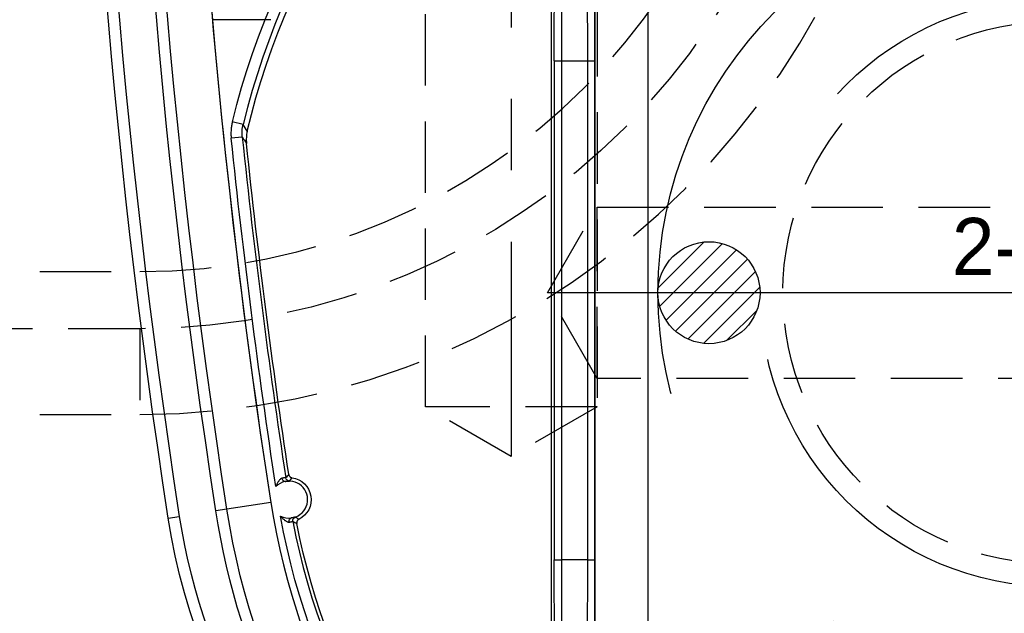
# Model space of a CAD drawing. Extents: x 2651 to 7771, y -1163 to 1075.
# Tile 312 of 490: x 5229 to 5264, y 44 to 65. Entities that reach past the tile are written whole.
import ezdxf

# ---------------------------------------------------------------- set-up
doc = ezdxf.new("R2010")
doc.units = 0
doc.header["$LTSCALE"] = 10
for name, pattern in [('CENTER', [2, 1.25, -0.25, 0.25, -0.25]), ('CNSCEN', [17, 15, -1, 0, -1]), ('CNSHID', [4, 3, -1]), ('HIDDEN', [0.375, 0.25, -0.125])]:
    doc.linetypes.add(name, pattern=pattern)
doc.layers.get('0').update_dxf_attribs({"linetype": 'CONTINUOUS'})
doc.layers.get('Defpoints').update_dxf_attribs({"linetype": 'CONTINUOUS'})
for name, color, linetype in [('1', 7, 'CONTINUOUS'), ('15', 7, 'CONTINUOUS'), ('9', 3, 'CONTINUOUS'), ('97', 7, 'CONTINUOUS'), ('COOL', 150, 'HIDDEN'), ('DIM', 3, 'CONTINUOUS'), ('WL1-HL', 4, 'CNSHID'), ('WOR1-CL', 1, 'CNSCEN'), ('WOR1-DL', 7, 'CONTINUOUS')]:
    doc.layers.add(name, color=color, linetype=linetype)
doc.styles.add('china', font='txt')
doc.styles.get("Standard").update_dxf_attribs({"font": 'romans.shx'})
doc.dimstyles.new('MM& INCH5', dxfattribs={"dimtxt": 5, "dimasz": 2.5, "dimexe": 1, "dimexo": 0.5, "dimtad": 0, "dimrnd": 1.38778e-17, "dimzin": 9, "dimdsep": 46, "dimtxsty": 'Standard', "dimblk": 'CLOSED', "dimcen": 0, "dimclrd": 3, "dimclre": 3, "dimclrt": 3, "dimazin": 2, "dimtfac": 0.75, "dimtofl": 0, "dimtmove": 0, "dimatfit": 3, "dimfxl": 0, "dimtolj": 1, "dimarcsym": 0})

# ---------------------------------------------------------------- blocks, each defined once
blk = doc.blocks.new('DFSF')
at = {"layer": '1', "color": 252, "linetype": 'Continuous'}
for p, q in [((1248.7, 508.535), (1248.7, 464.141)), ((1250.561, 464.655), (1250.561, 508.008)), ((1247.278, 495.113), (1247.278, 477.638)), ((1247.278, 495.113), (1247.537, 495.113)), ((1247.537, 495.113), (1248.434, 495.113)), ((1247.537, 477.638), (1247.537, 495.113)), ((1248.434, 495.113), (1248.434, 477.638)), ((1248.434, 495.113), (1248.693, 495.113)), ((1248.693, 477.638), (1248.693, 495.113)), ((1236.39, 492.885), (1236.013, 492.977)), ((1236.36, 492.444), (1235.974, 492.403)), ((1237.358, 479.65), (1235.822, 479.412)), ((1233.774, 479.096), (1234.158, 479.155)), ((1235.822, 479.412), (1235.438, 479.353)), ((1247.278, 477.638), (1247.537, 477.638)), ((1248.434, 477.638), (1247.537, 477.638)), ((1248.434, 477.638), (1248.693, 477.638))]:
    blk.add_line(p, q, dxfattribs=at)
at = {"layer": '1', "color": 7, "linetype": 'Continuous'}
blk.add_line((1247.177, 464.844), (1247.177, 508.076), dxfattribs=at)
at = {"layer": '1', "color": 110, "linetype": 'Continuous'}
blk.add_line((1237.365, 496.554), (1235.315, 496.554), dxfattribs=at)
at = {"layer": '1', "color": 7, "linetype": 'Continuous', "extrusion": (0, 0, -1)}
for centre, radius, start, end in [((-1491.861, 518.994), 261.153, 351.21206, 8.78794), ((-1491.861, 518.994), 259.08, 351.21206, 8.78794), ((-1262.44, 486.516), 26.62, 13.3184, 54.4749), ((-1491.861, 518.994), 256.753, 351.40512, 354.0132), ((-1237.998, 479.749), 0.772, 97.6644, 243.8079), ((-1261.426, 483.37), 25.908, 270, 351.2121), ((-1255.537, 482.46), 22.022, 296.3658, 351.2121), ((-1261.426, 483.37), 23.581, 307.8157, 349.1097)]:
    blk.add_arc(centre, radius, start, end, dxfattribs=at)
at = {"layer": '1', "color": 252, "linetype": 'Continuous'}
for centre, radius, start, end in [((1491.861, 518.994), 260.764, 171.21246, 188.78794), ((1491.861, 518.994), 257.526, 171.21206, 188.78794), ((1262.44, 486.516), 26.817, 124.5825, 166.2604), ((1491.861, 518.994), 256.876, 185.93261, 188.61664), ((1261.426, 483.37), 24.354, 188.7879, 270), ((1255.537, 482.46), 21.633, 188.7879, 231.9655), ((1261.426, 483.37), 23.704, 190.6489, 233.164)]:
    blk.add_arc(centre, radius, start, end, dxfattribs=at)
at = {"layer": '1', "color": 252, "linetype": 'Continuous', "extrusion": (0, 0, -1)}
for centre, radius, start, end in [((-1491.861, 518.994), 259.469, 351.21206, 8.78794), ((-1262.44, 486.516), 27.205, 13.7396, 55.4175), ((-1491.861, 518.994), 257.265, 351.32783, 354.06739), ((-1261.426, 483.37), 26.297, 316.9545, 351.2121), ((-1261.426, 483.37), 24.093, 306.836, 349.9667)]:
    blk.add_arc(centre, radius, start, end, dxfattribs=at)
at = {"layer": '1', "color": 110, "linetype": 'Continuous'}
for centre, radius, start, end in [((1491.861, 518.994), 257.526, 180, 188.78794), ((1261.426, 483.37), 24.354, 188.7879, 270)]:
    blk.add_arc(centre, radius, start, end, dxfattribs=at)
at = {"layer": '1', "color": 7, "linetype": 'Continuous'}
for start, end in [(102.0087, 135.4131), (276.418, 102.0087), (242.7301, 276.418)]:
    blk.add_arc((1237.998, 479.749), 0.648, start, end, dxfattribs=at)
at = {"layer": '1', "color": 252, "linetype": 'Continuous', "extrusion": (0, 0, -1)}
for centre, major_axis, ratio, start_param, end_param in [((1247.393, 495.113), (0, 13.213), 0.008727, 4.712389, 6.283185), ((1238.012, 480.528), (0.0975, -0.0853), 0.999984, 0.869298, 2.272295), ((1238.257, 479.014), (-0.065, -0.112), 0.999983, 0.861915, 2.279678), ((1247.393, 477.638), (0, 13.213), 0.008727, 3.287327, 4.712389)]:
    blk.add_ellipse(centre, major_axis=major_axis, ratio=ratio, start_param=start_param, end_param=end_param, dxfattribs=at)
at = {"layer": '1', "color": 7, "linetype": 'Continuous', "extrusion": (0, 0, -1)}
for centre, major_axis, ratio, start_param, end_param in [((1247.652, 495.113), (0, 12.954), 0.008901, 4.712389, 6.283185), ((1237.837, 480.509), (-0.027, 0.127), 0.659458, 3.147397, 4.754006), ((1238.085, 478.976), (-0.014, 0.129), 0.659067, 4.660995, 6.277384), ((1247.652, 477.638), (0, 12.954), 0.008901, 3.287327, 4.712389)]:
    blk.add_ellipse(centre, major_axis=major_axis, ratio=ratio, start_param=start_param, end_param=end_param, dxfattribs=at)
at = {"layer": '1', "color": 252, "linetype": 'Continuous'}
for points in [[(1248.693, 495.113), (1248.693, 502.853), (1248.622, 508.326), (1248.52, 508.326)], [(1248.52, 464.425), (1248.622, 464.425), (1248.693, 469.898), (1248.693, 477.638)]]:
    blk.add_rational_spline(points, [1, 0.804737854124, 0.804737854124, 1], degree=3, dxfattribs=at)
for points, knots in [([(1248.261, 508.067), (1248.265, 508.062), (1248.272, 508.052), (1248.283, 507.973), (1248.293, 507.853), (1248.303, 507.693), (1248.312, 507.498), (1248.321, 507.273), (1248.329, 507.023), (1248.337, 506.752), (1248.344, 506.464), (1248.351, 506.164), (1248.358, 505.854), (1248.364, 505.539), (1248.369, 505.221), (1248.375, 504.903), (1248.379, 504.589), (1248.387, 504.033), (1248.397, 503.181), (1248.408, 501.97), (1248.418, 500.68), (1248.425, 499.332), (1248.43, 497.943), (1248.433, 496.532), (1248.434, 495.585), (1248.434, 495.113)], [0, 0, 0, 0, 0.0407, 0.080141, 0.118322, 0.155244, 0.190907, 0.225311, 0.258455, 0.29034, 0.320965, 0.350331, 0.378438, 0.405284, 0.430872, 0.4552, 0.478268, 0.500077, 0.57338, 0.646055, 0.718101, 0.789518, 0.860307, 0.930468, 1, 1, 1, 1]), ([(1248.434, 477.638), (1248.434, 477.366), (1248.434, 476.82), (1248.433, 476.002), (1248.431, 475.184), (1248.429, 474.371), (1248.425, 473.566), (1248.422, 472.772), (1248.417, 471.994), (1248.412, 471.235), (1248.406, 470.5), (1248.399, 469.791), (1248.392, 469.113), (1248.384, 468.465), (1248.374, 467.828), (1248.364, 467.194), (1248.351, 466.569), (1248.337, 465.979), (1248.32, 465.456), (1248.302, 465.036), (1248.283, 464.742), (1248.269, 464.704), (1248.261, 464.684)], [0, 0, 0, 0, 0.040106, 0.080497, 0.121172, 0.162132, 0.203376, 0.244905, 0.286718, 0.328816, 0.371198, 0.413866, 0.456817, 0.500054, 0.544668, 0.594393, 0.649226, 0.709168, 0.774218, 0.844374, 0.919635, 1, 1, 1, 1])]:
    blk.add_open_spline(points, degree=3, knots=knots, dxfattribs=at)
for points in [[(1236.013, 492.977), (1236.001, 492.93), (1235.983, 492.835), (1235.967, 492.692), (1235.963, 492.548), (1235.969, 492.452), (1235.974, 492.403)], [(1236.535, 492.648), (1236.487, 492.728), (1236.439, 492.807), (1236.39, 492.885)], [(1236.36, 492.444), (1236.409, 492.368), (1236.458, 492.292), (1236.508, 492.215)], [(1237.991, 480.623), (1237.973, 480.605), (1237.937, 480.567), (1237.902, 480.528), (1237.884, 480.508)], [(1238.01, 480.398), (1238.039, 480.438), (1238.07, 480.477), (1238.101, 480.514)], [(1238.13, 478.99), (1238.153, 478.977), (1238.2, 478.951), (1238.246, 478.927), (1238.269, 478.915)], [(1238.339, 479.056), (1238.297, 479.081), (1238.256, 479.107), (1238.214, 479.136)]]:
    blk.add_open_spline(points, degree=3, dxfattribs=at)
at = {"layer": '1', "color": 7, "linetype": 'Continuous'}
for points, knots in [([(1236.36, 492.444), (1236.356, 492.481), (1236.352, 492.555), (1236.355, 492.665), (1236.363, 492.739), (1236.371, 492.794), (1236.375, 492.812), (1236.382, 492.849), (1236.386, 492.867), (1236.39, 492.885)], [0, 0, 0, 0, 0.25, 0.5, 0.75, 0.75, 0.875, 0.875, 1, 1, 1, 1]), ([(1237.991, 480.623), (1237.992, 480.616), (1237.995, 480.602), (1238, 480.59), (1238.005, 480.581), (1238.007, 480.577), (1238.01, 480.571), (1238.016, 480.563), (1238.023, 480.555), (1238.03, 480.548), (1238.033, 480.545), (1238.038, 480.541), (1238.046, 480.534), (1238.055, 480.529), (1238.064, 480.525), (1238.068, 480.523), (1238.074, 480.52), (1238.084, 480.517), (1238.094, 480.515), (1238.101, 480.514)], [0, 0, 0, 0, 0.125, 0.25, 0.25, 0.3125, 0.3125, 0.375, 0.5, 0.5, 0.5625, 0.5625, 0.625, 0.75, 0.75, 0.8125, 0.8125, 0.875, 1, 1, 1, 1]), ([(1237.753, 480.496), (1237.748, 480.495), (1237.744, 480.494), (1237.739, 480.492), (1237.731, 480.489), (1237.722, 480.483), (1237.714, 480.478), (1237.71, 480.475), (1237.705, 480.472), (1237.702, 480.469), (1237.693, 480.462), (1237.688, 480.457), (1237.672, 480.441), (1237.662, 480.43), (1237.649, 480.415), (1237.647, 480.411), (1237.642, 480.405), (1237.639, 480.401), (1237.633, 480.392), (1237.628, 480.385), (1237.615, 480.365), (1237.606, 480.351), (1237.59, 480.323), (1237.583, 480.309), (1237.572, 480.287), (1237.569, 480.279), (1237.562, 480.264), (1237.558, 480.257), (1237.552, 480.242), (1237.547, 480.23), (1237.542, 480.217), (1237.54, 480.211), (1237.537, 480.203)], [0, 0, 0, 0, 0.03125, 0.03125, 0.0625, 0.125, 0.125, 0.15625, 0.15625, 0.1875, 0.1875, 0.25, 0.25, 0.375, 0.375, 0.40625, 0.40625, 0.4375, 0.4375, 0.5, 0.5, 0.625, 0.625, 0.75, 0.75, 0.8125, 0.8125, 0.875, 0.875, 0.9375, 0.96875, 1, 1, 1, 1]), ([(1237.884, 480.508), (1237.879, 480.507), (1237.875, 480.508), (1237.87, 480.508), (1237.865, 480.508), (1237.861, 480.508), (1237.856, 480.508), (1237.851, 480.508), (1237.846, 480.508), (1237.83, 480.508), (1237.815, 480.507), (1237.809, 480.506), (1237.804, 480.505), (1237.799, 480.505), (1237.795, 480.504), (1237.79, 480.503), (1237.776, 480.501), (1237.762, 480.498), (1237.752, 480.496)], [0, 0, 0, 0, 0.125, 0.25, 0.375, 0.375, 0.4375, 0.4375, 0.5, 0.625, 0.75, 0.75, 0.78125, 0.78125, 0.8125, 0.8125, 0.875, 1, 1, 1, 1]), ([(1237.864, 480.382), (1237.876, 480.385), (1237.887, 480.387), (1237.903, 480.39), (1237.908, 480.39), (1237.918, 480.392), (1237.923, 480.392), (1237.936, 480.394), (1237.953, 480.395), (1237.967, 480.396), (1237.973, 480.395), (1237.977, 480.399), (1237.982, 480.395), (1237.986, 480.399), (1237.991, 480.396), (1238.003, 480.402), (1238.001, 480.394), (1238.014, 480.401), (1238.009, 480.398)], [0, 0, 0, 0, 0.125, 0.125, 0.1875, 0.1875, 0.25, 0.25, 0.375, 0.5, 0.5, 0.5625, 0.5625, 0.625, 0.625, 0.75, 0.875, 1, 1, 1, 1]), ([(1237.701, 479.174), (1237.704, 479.17), (1237.707, 479.167), (1237.71, 479.163), (1237.713, 479.159), (1237.716, 479.156), (1237.723, 479.147), (1237.728, 479.141), (1237.745, 479.122), (1237.756, 479.11), (1237.779, 479.087), (1237.791, 479.075), (1237.815, 479.053), (1237.827, 479.043), (1237.843, 479.03), (1237.847, 479.028), (1237.853, 479.023), (1237.863, 479.016), (1237.873, 479.009), (1237.893, 478.996), (1237.906, 478.988), (1237.923, 478.98), (1237.927, 478.978), (1237.933, 478.975), (1237.938, 478.973), (1237.948, 478.969), (1237.955, 478.967), (1237.968, 478.963), (1237.975, 478.962), (1237.983, 478.961), (1237.988, 478.96), (1237.993, 478.96), (1237.998, 478.96), (1238.002, 478.961)], [0, 0, 0, 0, 0.015625, 0.015625, 0.03125, 0.0625, 0.0625, 0.125, 0.125, 0.25, 0.25, 0.375, 0.375, 0.5, 0.5, 0.53125, 0.53125, 0.5625, 0.625, 0.625, 0.75, 0.75, 0.78125, 0.78125, 0.8125, 0.8125, 0.875, 0.875, 0.9375, 0.9375, 0.96875, 0.96875, 1, 1, 1, 1]), ([(1238.001, 478.961), (1238.012, 478.961), (1238.021, 478.962), (1238.035, 478.965), (1238.04, 478.965), (1238.044, 478.966), (1238.049, 478.967), (1238.054, 478.968), (1238.062, 478.97), (1238.079, 478.974), (1238.091, 478.977), (1238.095, 478.978), (1238.1, 478.98), (1238.104, 478.981), (1238.109, 478.983), (1238.113, 478.984), (1238.117, 478.986), (1238.122, 478.987), (1238.126, 478.991), (1238.131, 478.99)], [0, 0, 0, 0, 0.125, 0.125, 0.1875, 0.1875, 0.21875, 0.21875, 0.25, 0.375, 0.5, 0.5, 0.5625, 0.5625, 0.625, 0.625, 0.75, 0.875, 1, 1, 1, 1]), ([(1238.213, 479.137), (1238.209, 479.135), (1238.204, 479.133), (1238.2, 479.132), (1238.195, 479.131), (1238.191, 479.129), (1238.186, 479.128), (1238.182, 479.127), (1238.177, 479.125), (1238.16, 479.121), (1238.143, 479.117), (1238.13, 479.114), (1238.125, 479.113), (1238.115, 479.111), (1238.1, 479.109), (1238.083, 479.106), (1238.071, 479.105)], [0, 0, 0, 0, 0.125, 0.25, 0.375, 0.375, 0.4375, 0.4375, 0.5, 0.625, 0.75, 0.75, 0.8125, 0.8125, 0.875, 1, 1, 1, 1]), ([(1238.339, 479.056), (1238.333, 479.053), (1238.321, 479.046), (1238.31, 479.037), (1238.303, 479.029), (1238.3, 479.026), (1238.296, 479.021), (1238.289, 479.013), (1238.284, 479.004), (1238.279, 478.995), (1238.277, 478.991), (1238.275, 478.985), (1238.271, 478.975), (1238.269, 478.964), (1238.268, 478.954), (1238.267, 478.95), (1238.267, 478.943), (1238.267, 478.933), (1238.268, 478.922), (1238.269, 478.915)], [0, 0, 0, 0, 0.125, 0.25, 0.25, 0.3125, 0.3125, 0.375, 0.5, 0.5, 0.5625, 0.5625, 0.625, 0.75, 0.75, 0.8125, 0.8125, 0.875, 1, 1, 1, 1])]:
    blk.add_open_spline(points, degree=3, knots=knots, dxfattribs=at)
blk.add_open_spline([(1236.535, 492.648), (1236.527, 492.612), (1236.513, 492.541), (1236.502, 492.433), (1236.499, 492.324), (1236.504, 492.251), (1236.508, 492.215)], degree=3, dxfattribs=at)
blk = doc.blocks.new('*X8')
at = {"color": 0}
for p, q in [((745.423, 286.51), (747.026, 288.113)), ((745.479, 285.86), (747.676, 288.057)), ((769.614, 286.66), (771.046, 288.092)), ((769.624, 285.963), (771.743, 288.082)), ((745.698, 285.371), (748.165, 287.838)), ((769.819, 285.451), (772.255, 287.887)), ((746.025, 284.992), (748.544, 287.51)), ((770.129, 285.053), (772.653, 287.577)), ((746.455, 284.714), (748.822, 287.081)), ((770.539, 284.757), (772.949, 287.167)), ((771.067, 284.578), (773.128, 286.639)), ((747.01, 284.562), (748.974, 286.526)), ((747.817, 284.662), (748.874, 285.719)), ((771.802, 284.605), (773.101, 285.904))]:
    blk.add_line(p, q, dxfattribs=at)
blk = doc.blocks.new('117')
at = {"layer": 'WL1-HL'}
for centre, radius in [((254.95, 1693.104), 13.87), ((254.95, 1693.104), 10.3), ((242.865, 1693.104), 1.785), ((267.035, 1693.104), 1.785)]:
    blk.add_circle(centre, radius, dxfattribs=at)
at = {"layer": 'WOR1-CL'}
for p, q in [((254.95, 1707.474), (254.95, 1678.734)), ((269.32, 1693.104), (240.58, 1693.104))]:
    blk.add_line(p, q, dxfattribs=at)
at = {"layer": 'WL1-HL'}
blk.add_blockref('*X8', (-504.334, 1406.767), dxfattribs=at)
at = {"layer": '9', "style": 'china'}
blk.add_text('2-117', height=2, dxfattribs=at).set_placement((251.365, 1693.722))
at = {"layer": 'WOR1-DL', "style": 'china', "oblique": 20}
blk.add_text('ARRK', height=0.8, dxfattribs=at).set_placement((256.305, 1696.027))
blk = doc.blocks.new('*D71')
at = {"layer": 'Defpoints', "color": 0}
for p in [(5205.684, 387.642), (5480.685, 55.642), (5500.003, 55.642)]:
    blk.add_point(p, dxfattribs=at)
at = {"layer": 'DIM', "color": 3, "lineweight": -2}
blk.add_line((5481.185, 55.642), (5500.003, 55.642), dxfattribs=at)
at = {"layer": 'DIM', "color": 3, "insert": (5525.747, 55.642), "char_height": 5, "attachment_point": 5}
blk.add_mtext('\\A1;332 [13.071]', dxfattribs=at)
blk = doc.blocks.new('_Closed')
at = {"color": 0, "linetype": 'ByBlock', "lineweight": -2}
for p, q in [((-1, 0.167), (0, 0)), ((-1, 0.167), (-1, -0.167)), ((0, 0), (-1, -0.167)), ((0, 0), (-1, 0))]:
    blk.add_line(p, q, dxfattribs=at)
blk = doc.blocks.new('*D72')
at = {"layer": 'Defpoints', "color": 0}
for p in [(5205.684, 387.642), (5480.684, 12.642), (5500.003, 12.642)]:
    blk.add_point(p, dxfattribs=at)
at = {"layer": 'DIM', "color": 3, "lineweight": -2}
blk.add_line((5481.184, 12.642), (5500.003, 12.642), dxfattribs=at)
at = {"layer": 'DIM', "color": 3, "insert": (5525.747, 12.642), "char_height": 5, "attachment_point": 5}
blk.add_mtext('\\A1;375 [14.764]', dxfattribs=at)
blk = doc.blocks.new('*D73')
at = {"layer": 'Defpoints', "color": 0}
for p in [(5205.684, 387.642), (5415.212, -22.358), (5500.003, -22.358)]:
    blk.add_point(p, dxfattribs=at)
at = {"layer": 'DIM', "color": 3, "lineweight": -2}
blk.add_line((5415.712, -22.358), (5500.003, -22.358), dxfattribs=at)
at = {"layer": 'DIM', "color": 3, "insert": (5525.747, -22.358), "char_height": 5, "attachment_point": 5}
blk.add_mtext('\\A1;410 [16.142]', dxfattribs=at)
blk = doc.blocks.new('*D74')
at = {"layer": 'Defpoints', "color": 0}
for p in [(5205.684, 387.642), (5429.204, -84.358), (5500.003, -84.358)]:
    blk.add_point(p, dxfattribs=at)
at = {"layer": 'DIM', "color": 3, "lineweight": -2}
blk.add_line((5429.704, -84.358), (5500.003, -84.358), dxfattribs=at)
at = {"layer": 'DIM', "color": 3, "insert": (5525.747, -84.358), "char_height": 5, "attachment_point": 5}
blk.add_mtext('\\A1;472 [18.583]', dxfattribs=at)
blk = doc.blocks.new('*D75')
at = {"layer": 'Defpoints', "color": 0}
for p in [(5205.684, 387.642), (5478.684, -137.358), (5500.003, -137.358)]:
    blk.add_point(p, dxfattribs=at)
at = {"layer": 'DIM', "color": 3, "lineweight": -2}
blk.add_line((5479.184, -137.358), (5500.003, -137.358), dxfattribs=at)
at = {"layer": 'DIM', "color": 3, "insert": (5525.747, -137.358), "char_height": 5, "attachment_point": 5}
blk.add_mtext('\\A1;525 [20.669]', dxfattribs=at)
blk = doc.blocks.new('*D79')
at = {"layer": 'Defpoints', "color": 0}
for p in [(5205.684, 387.642), (5325.684, -12.358), (5500.003, -12.358)]:
    blk.add_point(p, dxfattribs=at)
at = {"layer": 'DIM', "color": 3, "lineweight": -2}
blk.add_line((5326.184, -12.358), (5500.003, -12.358), dxfattribs=at)
at = {"layer": 'DIM', "color": 3, "insert": (5525.747, -12.358), "char_height": 5, "attachment_point": 5}
blk.add_mtext('\\A1;400 [15.748]', dxfattribs=at)
blk = doc.blocks.new('*D80')
at = {"layer": 'Defpoints', "color": 0}
for p in [(5205.684, 387.642), (5402.684, -110.878), (5402.684, -149.784)]:
    blk.add_point(p, dxfattribs=at)
at = {"layer": 'DIM', "color": 3, "lineweight": -2}
blk.add_line((5402.684, -111.378), (5402.684, -149.784), dxfattribs=at)
at = {"layer": 'DIM', "color": 3, "insert": (5402.684, -172.79), "char_height": 5, "attachment_point": 5, "rotation": 90}
blk.add_mtext('\\A1;197 [7.756]', dxfattribs=at)
blk = doc.blocks.new('*D81')
at = {"layer": 'Defpoints', "color": 0}
for p in [(5205.684, 387.642), (5335.684, -75.038), (5335.684, -149.784)]:
    blk.add_point(p, dxfattribs=at)
at = {"layer": 'DIM', "color": 3, "lineweight": -2}
blk.add_line((5335.684, -75.538), (5335.684, -149.784), dxfattribs=at)
at = {"layer": 'DIM', "color": 3, "insert": (5335.684, -172.79), "char_height": 5, "attachment_point": 5, "rotation": 90}
blk.add_mtext('\\A1;130 [5.118]', dxfattribs=at)
blk = doc.blocks.new('*D84')
at = {"layer": 'Defpoints', "color": 0}
for p in [(5205.684, 387.642), (5358.364, -52.358), (5500.003, -52.358)]:
    blk.add_point(p, dxfattribs=at)
at = {"layer": 'DIM', "color": 3, "lineweight": -2}
blk.add_line((5358.864, -52.358), (5500.003, -52.358), dxfattribs=at)
at = {"layer": 'DIM', "color": 3, "insert": (5525.747, -52.358), "char_height": 5, "attachment_point": 5}
blk.add_mtext('\\A1;440 [17.323]', dxfattribs=at)
blk = doc.blocks.new('*D301')
at = {"layer": 'Defpoints', "color": 0}
for p in [(5205.684, 387.642), (5315.684, -137.358), (5315.684, -149.784)]:
    blk.add_point(p, dxfattribs=at)
at = {"layer": 'DIM', "color": 3, "lineweight": -2}
blk.add_line((5315.684, -137.858), (5315.684, -149.784), dxfattribs=at)
at = {"layer": 'DIM', "color": 3, "insert": (5315.684, -172.79), "char_height": 5, "attachment_point": 5, "rotation": 90}
blk.add_mtext('\\A1;110 [4.331]', dxfattribs=at)
blk = doc.blocks.new('A$C069B29F4')
at = {"layer": '15', "color": 7, "linetype": 'HIDDEN'}
blk.add_line((-43, -331.261), (28, -331.261), dxfattribs=at)
blk.add_arc((28, -309.261), 22, 270, 0, dxfattribs=at)
at = {"layer": '97', "color": 252, "linetype": 'HIDDEN'}
for q in [(-43, -333.261), (28, -336.261)]:
    blk.add_line((28, -333.261), q, dxfattribs=at)
at = {"layer": '97', "color": 2, "linetype": 'HIDDEN'}
blk.add_line((-43, -336.261), (28, -336.261), dxfattribs=at)
blk.add_circle((0, -300), 31, dxfattribs=at)
at = {"layer": '97', "color": 252, "linetype": 'HIDDEN'}
blk.add_circle((0, -300), 30.2, dxfattribs=at)
at = {"layer": '97', "color": 252, "linetype": 'HIDDEN', "extrusion": (0, 0, -1)}
blk.add_arc((-28, -309.261), 24, 180, 270, dxfattribs=at)
at = {"layer": '97', "color": 2, "linetype": 'HIDDEN'}
blk.add_arc((28, -309.261), 27, 270, 0, dxfattribs=at)

msp = doc.modelspace()

# ---------------------------------------------------------------- linework, layer by layer
at = {"layer": 'COOL', "color": 1, "linetype": 'CENTER'}
for p, q in [((5246.684, 137.427), (5246.684, 49.91)), ((5296.684, 55.642), (5247.952, 55.642))]:
    msp.add_line(p, q, dxfattribs=at)
at = {"layer": 'COOL'}
for p, q in [((5249.684, 52.642), (5249.684, 58.642)), ((5249.684, 51.642), (5243.684, 51.642))]:
    msp.add_line(p, q, dxfattribs=at)
for points in [[(5249.684, 125.709), (5249.684, 51.642), (5246.684, 49.91), (5243.684, 51.642), (5243.684, 125.709)], [(5284.966, 52.642), (5249.684, 52.642), (5247.952, 55.642), (5249.684, 58.642), (5284.966, 58.642)]]:
    msp.add_lwpolyline(points, dxfattribs=at)
msp.add_circle((5265.684, 55.642), 9.5, dxfattribs=at)

# ---------------------------------------------------------------- block references
msp.add_blockref('117', (5010.734, -1637.462), dxfattribs=at)
at = {"layer": 'DIM'}
for name, p in [('A$C069B29F4', (5205.684, 387.642)), ('DFSF', (4000.91, -431.352))]:
    msp.add_blockref(name, p, dxfattribs=at)

# ---------------------------------------------------------------- dimensions: what is measured, and where the dimension line sits
for feature_location, offset, dtype, picture, middle in [((5480.685, 55.642), (19.319, 0), 0, '*D71', (5525.747, 55.642)), ((5480.684, 12.642), (19.319, 0), 0, '*D72', (5525.747, 12.642)), ((5415.212, -22.358), (84.791, 0), 0, '*D73', (5525.747, -22.358)), ((5429.204, -84.358), (70.799, 0), 0, '*D74', (5525.747, -84.358)), ((5478.684, -137.358), (21.319, 0), 0, '*D75', (5525.747, -137.358)), ((5325.684, -12.358), (174.319, 0), 0, '*D79', (5525.747, -12.358)), ((5402.684, -110.878), (0, -38.906), 1, '*D80', (5402.684, -172.79)), ((5335.684, -75.038), (0, -74.746), 1, '*D81', (5335.684, -172.79)), ((5358.364, -52.358), (141.639, 0), 0, '*D84', (5525.747, -52.358)), ((5315.684, -137.358), (0, -12.426), 1, '*D301', (5315.684, -172.79))]:
    dim = msp.add_ordinate_dim(feature_location=feature_location, offset=offset, dtype=dtype, origin=(5205.684, 387.642), dimstyle='MM& INCH5', dxfattribs=at)
    dim.commit()
    dim.dimension.update_dxf_attribs({"geometry": picture, "text_midpoint": middle})

doc.saveas('drawing.dxf')
